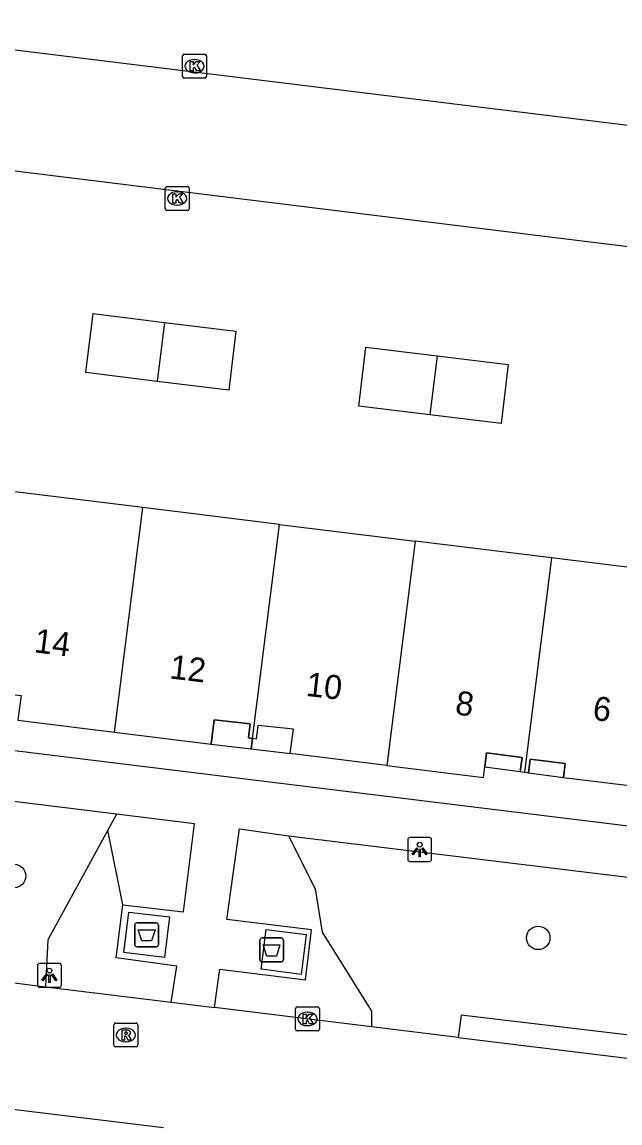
# Model space of a CAD drawing. Extents: x 161696 to 162377, y 380761 to 381673.
# Drawn here: x 162205.68 to 162230.63, y 381445.4 to 381491.3 of the extents above; entities that cross this region are included whole.
import ezdxf

# ---------------------------------------------------------------- set-up
doc = ezdxf.new("R2010")
doc.units = 0
for name, color, linetype in [('IMGEO_Afval_apart_plaats', 7, 'Continuous'), ('IMGEO_Boom', 7, 'Continuous'), ('IMGEO_Groenvoorziening', 7, 'Continuous'), ('IMGEO_Haag', 7, 'Continuous'), ('IMGEO_Kolk', 7, 'Continuous'), ('IMGEO_Lichtpunt', 7, 'Continuous'), ('IMGEO_Pand', 7, 'Continuous'), ('IMGEO_Pand_nummerreeks', 7, 'Continuous'), ('IMGEO_Pand_overbouw', 7, 'Continuous'), ('IMGEO_Rijbaan_lokaal_open', 7, 'Continuous'), ('IMGEO_Rioolput', 7, 'Continuous'), ('IMGEO_Voetpad_gesloten', 7, 'Continuous'), ('IMGEO_Voetpad_open', 7, 'Continuous')]:
    doc.layers.add(name, color=color, linetype=linetype)

msp = doc.modelspace()

# ---------------------------------------------------------------- linework, layer by layer
at = {"layer": 'IMGEO_Afval_apart_plaats'}
for p, q in [((162210.386, 381452.843), (162210.386, 381453.643)), ((162210.386, 381453.643), (162210.386, 381452.843)), ((162210.486, 381453.743), (162211.276, 381453.743)), ((162211.276, 381453.743), (162210.486, 381453.743)), ((162211.376, 381453.643), (162211.376, 381452.843)), ((162211.376, 381452.843), (162211.376, 381453.643)), ((162215.696, 381453.111), (162216.486, 381453.111)), ((162216.486, 381453.111), (162215.696, 381453.111)), ((162211.276, 381452.743), (162210.486, 381452.743)), ((162210.486, 381452.743), (162211.276, 381452.743)), ((162215.596, 381452.211), (162215.596, 381453.011)), ((162215.596, 381453.011), (162215.596, 381452.211)), ((162216.586, 381453.011), (162216.586, 381452.211)), ((162216.586, 381452.211), (162216.586, 381453.011)), ((162216.486, 381452.111), (162215.696, 381452.111)), ((162215.696, 381452.111), (162216.486, 381452.111))]:
    msp.add_line(p, q, dxfattribs=at)
for points in [[(162210.529, 381453.457), (162211.233, 381453.457), (162211.084, 381452.987), (162210.678, 381452.987), (162210.529, 381453.457)], [(162215.739, 381452.825), (162216.443, 381452.825), (162216.294, 381452.355), (162215.888, 381452.355), (162215.739, 381452.825)]]:
    msp.add_lwpolyline(points, dxfattribs=at)
for centre, start, end in [((162210.486, 381453.643), 90, 180), ((162210.486, 381453.643), 90, 180), ((162211.276, 381453.643), 0, 90), ((162211.276, 381453.643), 360, 90), ((162215.696, 381453.011), 90, 180), ((162215.696, 381453.011), 90, 180), ((162216.486, 381453.011), 0, 90), ((162216.486, 381453.011), 360, 90), ((162210.486, 381452.843), 180, 270), ((162210.486, 381452.843), 180, 270), ((162211.276, 381452.843), 270, 0), ((162211.276, 381452.843), 270, 0), ((162215.696, 381452.211), 180, 270), ((162215.696, 381452.211), 180, 270), ((162216.486, 381452.211), 270, 0), ((162216.486, 381452.211), 270, 0)]:
    msp.add_arc(centre, 0.1, start, end, dxfattribs=at)
at = {"layer": 'IMGEO_Boom'}
for centre in [(162205.352, 381455.697), (162227.217, 381453.116)]:
    msp.add_circle(centre, 0.489, dxfattribs=at)
at = {"layer": 'IMGEO_Groenvoorziening'}
msp.add_lwpolyline([(162209.883, 381454.489), (162209.266, 381457.613)], dxfattribs=at)
at = {"layer": 'IMGEO_Haag'}
for points in [[(162209.629, 381458.274), (162209.266, 381457.613)], [(162209.266, 381457.613), (162206.755, 381453.039), (162206.662, 381451.081)], [(162216.805, 381457.375), (162217.915, 381455.163), (162218.204, 381453.352), (162220.256, 381450.06), (162220.259, 381449.408)], [(162241.303, 381447.842), (162223.999, 381449.886), (162223.875, 381448.965)]]:
    msp.add_lwpolyline(points, dxfattribs=at)
at = {"layer": 'IMGEO_Kolk'}
for p, q in [((162212.376, 381489.035), (162212.376, 381489.887)), ((162212.451, 381489.961), (162213.303, 381489.961)), ((162213.377, 381489.887), (162213.377, 381489.035)), ((162212.864, 381489.741), (162212.889, 381489.741)), ((162213.303, 381488.961), (162212.451, 381488.961)), ((162212.887, 381489.181), (162212.862, 381489.181)), ((162211.658, 381483.519), (162211.658, 381484.371)), ((162211.733, 381484.445), (162212.585, 381484.445)), ((162212.659, 381484.371), (162212.659, 381483.519)), ((162212.146, 381484.225), (162212.171, 381484.225)), ((162212.585, 381483.445), (162211.733, 381483.445)), ((162212.169, 381483.665), (162212.144, 381483.665)), ((162217.087, 381449.309), (162217.087, 381450.161)), ((162217.162, 381450.235), (162218.014, 381450.235)), ((162217.575, 381450.015), (162217.6, 381450.015)), ((162218.088, 381450.161), (162218.088, 381449.309)), ((162217.598, 381449.455), (162217.573, 381449.455)), ((162218.014, 381449.235), (162217.162, 381449.235))]:
    msp.add_line(p, q, dxfattribs=at)
for points in [[(162212.376, 381489.035), (162212.376, 381489.887)], [(162212.451, 381489.961), (162213.303, 381489.961)], [(162213.377, 381489.887), (162213.377, 381489.035)], [(162212.697, 381489.661), (162212.82, 381489.661), (162212.82, 381489.51), (162212.95, 381489.661), (162213.114, 381489.661), (162212.968, 381489.51), (162213.121, 381489.261), (162212.969, 381489.261), (162212.884, 381489.425), (162212.82, 381489.358), (162212.82, 381489.261), (162212.697, 381489.261), (162212.697, 381489.661)], [(162213.303, 381488.961), (162212.451, 381488.961)], [(162211.658, 381483.519), (162211.658, 381484.371)], [(162211.733, 381484.445), (162212.585, 381484.445)], [(162212.659, 381484.371), (162212.659, 381483.519)], [(162211.979, 381484.145), (162212.102, 381484.145), (162212.102, 381483.994), (162212.232, 381484.145), (162212.396, 381484.145), (162212.25, 381483.994), (162212.403, 381483.745), (162212.251, 381483.745), (162212.166, 381483.909), (162212.102, 381483.842), (162212.102, 381483.745), (162211.979, 381483.745), (162211.979, 381484.145)], [(162212.585, 381483.445), (162211.733, 381483.445)], [(162217.087, 381449.309), (162217.087, 381450.161)], [(162217.162, 381450.235), (162218.014, 381450.235)], [(162217.408, 381449.935), (162217.531, 381449.935), (162217.531, 381449.784), (162217.661, 381449.935), (162217.825, 381449.935), (162217.679, 381449.784), (162217.832, 381449.535), (162217.68, 381449.535), (162217.595, 381449.699), (162217.531, 381449.632), (162217.531, 381449.535), (162217.408, 381449.535), (162217.408, 381449.935)], [(162218.088, 381450.161), (162218.088, 381449.309)], [(162218.014, 381449.235), (162217.162, 381449.235)]]:
    msp.add_lwpolyline(points, dxfattribs=at)
for centre, start, end in [((162212.453, 381489.885), 91.552, 178.448), ((162212.453, 381489.885), 91.552, 178.448), ((162213.301, 381489.885), 1.552, 88.448), ((162213.301, 381489.885), 1.552, 88.448), ((162212.453, 381489.037), 181.552, 268.448), ((162212.453, 381489.037), 181.552, 268.448), ((162213.301, 381489.037), 271.552, 358.448), ((162213.301, 381489.037), 271.552, 358.448), ((162211.735, 381484.369), 91.552, 178.448), ((162211.735, 381484.369), 91.552, 178.448), ((162212.583, 381484.369), 1.552, 88.448), ((162212.583, 381484.369), 1.552, 88.448), ((162211.735, 381483.521), 181.552, 268.448), ((162211.735, 381483.521), 181.552, 268.448), ((162212.583, 381483.521), 271.552, 358.448), ((162212.583, 381483.521), 271.552, 358.448), ((162217.164, 381450.159), 91.552, 178.448), ((162217.164, 381450.159), 91.552, 178.448), ((162218.012, 381450.159), 1.552, 88.448), ((162218.012, 381450.159), 1.552, 88.448), ((162217.164, 381449.311), 181.552, 268.448), ((162217.164, 381449.311), 181.552, 268.448), ((162218.012, 381449.311), 271.552, 358.448), ((162218.012, 381449.311), 271.552, 358.448)]:
    msp.add_arc(centre, 0.0765, start, end, dxfattribs=at)
for centre, major_axis, ratio, start_param, end_param in [((162212.863, 381489.461), (-0.387, 0.002), 0.722429, 4.712389, 7.853982), ((162212.888, 381489.461), (-0.39, 0.002), 0.717154, 1.570796, 4.712389), ((162212.145, 381483.945), (-0.387, 0.002), 0.722429, 4.712389, 7.853982), ((162212.17, 381483.945), (-0.39, 0.002), 0.717154, 1.570796, 4.712389), ((162217.574, 381449.735), (-0.387, 0.002), 0.722429, 4.712389, 7.853982), ((162217.599, 381449.735), (-0.39, 0.002), 0.717154, 1.570796, 4.712389)]:
    msp.add_ellipse(centre, major_axis=major_axis, ratio=ratio, start_param=start_param, end_param=end_param, dxfattribs=at)
at = {"layer": 'IMGEO_Lichtpunt'}
for p, q in [((162221.773, 381457.204), (162221.773, 381456.397)), ((162221.773, 381457.204), (162221.773, 381456.397)), ((162222.675, 381457.299), (162221.867, 381457.299)), ((162222.675, 381457.299), (162221.867, 381457.299)), ((162222.769, 381456.397), (162222.769, 381457.204)), ((162222.769, 381456.397), (162222.769, 381457.204)), ((162221.867, 381456.303), (162222.675, 381456.303)), ((162221.867, 381456.303), (162222.675, 381456.303)), ((162206.327, 381451.955), (162206.327, 381451.148)), ((162206.327, 381451.955), (162206.327, 381451.148)), ((162207.229, 381452.05), (162206.421, 381452.05)), ((162207.229, 381452.05), (162206.421, 381452.05)), ((162207.323, 381451.148), (162207.323, 381451.955)), ((162207.323, 381451.148), (162207.323, 381451.955)), ((162206.421, 381451.054), (162207.229, 381451.054)), ((162206.421, 381451.054), (162207.229, 381451.054))]:
    msp.add_line(p, q, dxfattribs=at)
for points in [[(162222.147, 381456.868), (162222.186, 381456.84), (162221.998, 381456.578), (162221.96, 381456.605), (162222.147, 381456.868)], [(162222.249, 381456.82), (162222.296, 381456.82), (162222.296, 381456.498), (162222.249, 381456.498), (162222.249, 381456.82)], [(162222.359, 381456.84), (162222.397, 381456.867), (162222.584, 381456.605), (162222.545, 381456.577), (162222.359, 381456.84)], [(162206.701, 381451.619), (162206.74, 381451.591), (162206.552, 381451.329), (162206.514, 381451.356), (162206.701, 381451.619)], [(162206.803, 381451.571), (162206.85, 381451.571), (162206.85, 381451.249), (162206.803, 381451.249), (162206.803, 381451.571)], [(162206.913, 381451.591), (162206.951, 381451.618), (162207.138, 381451.356), (162207.099, 381451.328), (162206.913, 381451.591)]]:
    msp.add_lwpolyline(points, dxfattribs=at)
for centre in [(162222.272, 381457.002), (162206.826, 381451.753)]:
    msp.add_circle(centre, 0.0994, dxfattribs=at)
for centre, start, end in [((162221.867, 381457.204), 90, 180), ((162221.867, 381457.204), 90, 180), ((162222.675, 381457.204), 0, 90), ((162222.675, 381457.204), 0, 90), ((162221.867, 381456.397), 180, 270), ((162221.867, 381456.397), 180, 270), ((162222.675, 381456.397), 270, 0), ((162222.675, 381456.397), 270, 360), ((162206.421, 381451.955), 90, 180), ((162206.421, 381451.955), 90, 180), ((162207.229, 381451.955), 0, 90), ((162207.229, 381451.955), 0, 90), ((162206.421, 381451.148), 180, 270), ((162206.421, 381451.148), 180, 270), ((162207.229, 381451.148), 270, 0), ((162207.229, 381451.148), 270, 360)]:
    msp.add_arc(centre, 0.0946, start, end, dxfattribs=at)
at = {"layer": 'IMGEO_Pand'}
for points in [[(162211.323, 381476.317), (162208.342, 381476.683), (162208.644, 381479.145), (162211.624, 381478.779)], [(162211.624, 381478.779), (162214.606, 381478.413), (162214.303, 381475.951), (162211.323, 381476.317)], [(162211.624, 381478.779), (162211.323, 381476.317)], [(162222.699, 381474.927), (162219.726, 381475.289), (162220.018, 381477.749), (162223, 381477.383)], [(162223, 381477.383), (162225.963, 381477.019), (162225.672, 381474.564), (162222.699, 381474.927)], [(162223, 381477.383), (162222.699, 381474.927)], [(162210.728, 381471.054), (162205.043, 381471.753)], [(162209.544, 381461.694), (162210.728, 381471.054)], [(162216.421, 381470.354), (162210.728, 381471.054)], [(162215.292, 381461.432), (162216.421, 381470.354)], [(162216.421, 381470.354), (162222.088, 381469.658)], [(162222.088, 381469.658), (162220.904, 381460.303)], [(162227.773, 381468.959), (162222.088, 381469.658)], [(162227.773, 381468.959), (162226.642, 381460.024)], [(162233.251, 381465.397), (162233.596, 381468.245), (162227.773, 381468.959)], [(162203.913, 381462.827), (162204.086, 381462.805), (162204.152, 381463.391), (162205.64, 381463.22), (162205.566, 381462.624), (162205.513, 381462.198), (162209.544, 381461.694)], [(162209.544, 381461.694), (162213.573, 381461.191), (162213.699, 381462.203), (162215.197, 381462.034), (162215.131, 381461.458), (162215.292, 381461.432)], [(162220.904, 381460.303), (162216.875, 381460.798), (162217.001, 381461.821), (162215.52, 381461.975), (162215.452, 381461.407), (162215.292, 381461.432)], [(162220.904, 381460.303), (162224.933, 381459.807), (162224.987, 381460.249), (162225.059, 381460.83), (162226.542, 381460.634), (162226.469, 381460.048), (162226.642, 381460.024)], [(162226.642, 381460.024), (162226.815, 381460), (162226.884, 381460.572), (162228.346, 381460.389), (162228.274, 381459.803), (162232.27, 381459.311)]]:
    msp.add_lwpolyline(points, dxfattribs=at)
at = {"layer": 'IMGEO_Pand_overbouw'}
for points in [[(162215.292, 381461.432), (162215.131, 381461.458), (162215.197, 381462.034), (162213.699, 381462.203), (162213.573, 381461.191), (162215.236, 381460.993)], [(162215.292, 381461.432), (162215.236, 381460.993), (162216.875, 381460.798), (162217.001, 381461.821), (162215.52, 381461.975), (162215.452, 381461.407)], [(162226.469, 381460.048), (162226.542, 381460.634), (162225.059, 381460.83), (162224.987, 381460.249)], [(162228.274, 381459.803), (162228.346, 381460.389), (162226.884, 381460.572), (162226.815, 381460)]]:
    msp.add_lwpolyline(points, close=True, dxfattribs=at)
at = {"layer": 'IMGEO_Rijbaan_lokaal_open'}
for points in [[(162203.824, 381451.432), (162206.662, 381451.081)], [(162206.662, 381451.081), (162211.909, 381450.432)], [(162211.909, 381450.432), (162213.717, 381450.208)], [(162220.259, 381449.408), (162213.717, 381450.208)], [(162223.875, 381448.965), (162220.259, 381449.408)], [(162223.875, 381448.965), (162241.178, 381446.849)], [(162198.878, 381446.746), (162211.58, 381445.215)]]:
    msp.add_lwpolyline(points, dxfattribs=at)
at = {"layer": 'IMGEO_Rioolput'}
for p, q in [((162209.512, 381448.64), (162209.512, 381449.492)), ((162209.587, 381449.566), (162210.439, 381449.566)), ((162210.513, 381449.492), (162210.513, 381448.64)), ((162210, 381449.346), (162210.025, 381449.346)), ((162210.439, 381448.566), (162209.587, 381448.566)), ((162210.023, 381448.786), (162209.998, 381448.786))]:
    msp.add_line(p, q, dxfattribs=at)
for points in [[(162209.512, 381448.64), (162209.512, 381449.492)], [(162209.587, 381449.566), (162210.439, 381449.566)], [(162210.513, 381449.492), (162210.513, 381448.64)], [(162210.101, 381449.264), (162209.849, 381449.266), (162209.849, 381448.866)], [(162209.849, 381448.866), (162209.973, 381448.866), (162209.973, 381449.028), (162209.984, 381449.028)], [(162210.027, 381449.185), (162209.973, 381449.185), (162209.973, 381449.104)], [(162209.973, 381449.104), (162210.025, 381449.104)], [(162210.031, 381448.999), (162210.102, 381448.866), (162210.242, 381448.866), (162210.177, 381448.992)], [(162210.439, 381448.566), (162209.587, 381448.566)]]:
    msp.add_lwpolyline(points, dxfattribs=at)
for centre, radius, start, end in [((162209.589, 381449.49), 0.0765, 91.552, 178.448), ((162209.589, 381449.49), 0.0765, 91.552, 178.448), ((162210.437, 381449.49), 0.0765, 1.552, 88.448), ((162210.437, 381449.49), 0.0765, 1.552, 88.448), ((162209.983, 381448.975), 0.0533, 26.0293, 88.6989), ((162210.009, 381449.293), 0.19, 274.7715, 282.9687), ((162210.033, 381449.089), 0.0964, 77.0061, 93.1865), ((162210.047, 381449.146), 0.0378, 276.6634, 79.6772), ((162210.1, 381449.154), 0.109, 350.3612, 89.416), ((162210.098, 381449.154), 0.112, 277.5842, 350.9817), ((162210.082, 381448.939), 0.108, 29.5134, 73.7905), ((162209.589, 381448.642), 0.0765, 181.552, 268.448), ((162209.589, 381448.642), 0.0765, 181.552, 268.448), ((162210.437, 381448.642), 0.0765, 271.552, 358.448), ((162210.437, 381448.642), 0.0765, 271.552, 358.448)]:
    msp.add_arc(centre, radius, start, end, dxfattribs=at)
for centre, major_axis, ratio, start_param, end_param in [((162209.999, 381449.066), (-0.387, 0.002), 0.722429, 4.712389, 7.853982), ((162210.024, 381449.066), (-0.39, 0.002), 0.717154, 1.570796, 4.712389)]:
    msp.add_ellipse(centre, major_axis=major_axis, ratio=ratio, start_param=start_param, end_param=end_param, dxfattribs=at)
at = {"layer": 'IMGEO_Voetpad_gesloten'}
for points in [[(162210.132, 381454.19), (162211.832, 381453.987), (162211.63, 381452.296), (162209.93, 381452.499), (162210.132, 381454.19)], [(162217.535, 381453.261), (162217.322, 381451.595), (162215.659, 381451.812), (162215.866, 381453.468), (162217.535, 381453.261)]]:
    msp.add_lwpolyline(points, dxfattribs=at)
at = {"layer": 'IMGEO_Voetpad_open'}
for points in [[(162240.238, 381485.857), (162239.644, 381480.865), (162162.216, 381490.404), (162162.835, 381495.381), (162240.238, 381485.857)], [(162252.73, 381455.108), (162141.688, 381468.725), (162141.011, 381468.8)], [(162209.629, 381458.274), (162181.269, 381461.769)], [(162209.883, 381454.489), (162212.424, 381454.199), (162212.878, 381457.874), (162209.629, 381458.274)], [(162213.717, 381450.208), (162213.933, 381451.807), (162217.506, 381451.361), (162217.758, 381453.454), (162214.22, 381453.883), (162214.755, 381457.662), (162216.805, 381457.375)], [(162216.805, 381457.375), (162250.253, 381453.304)], [(162211.909, 381450.432), (162212.139, 381451.942), (162209.609, 381452.286), (162209.883, 381454.489)]]:
    msp.add_lwpolyline(points, dxfattribs=at)

# ---------------------------------------------------------------- texts
at = {"layer": 'IMGEO_Pand_nummerreeks'}
for s, rotation, p in [('14', 352.7918, (162206.157, 381465.027)), ('12', 353.2756, (162211.811, 381463.936)), ('10', 353.4411, (162217.495, 381463.209)), ('8', 351.9896, (162223.715, 381462.443)), ('6', 352.5758, (162229.453, 381462.215))]:
    msp.add_text(s, height=1, rotation=rotation, dxfattribs=at).set_placement(p)

doc.saveas('drawing.dxf')
